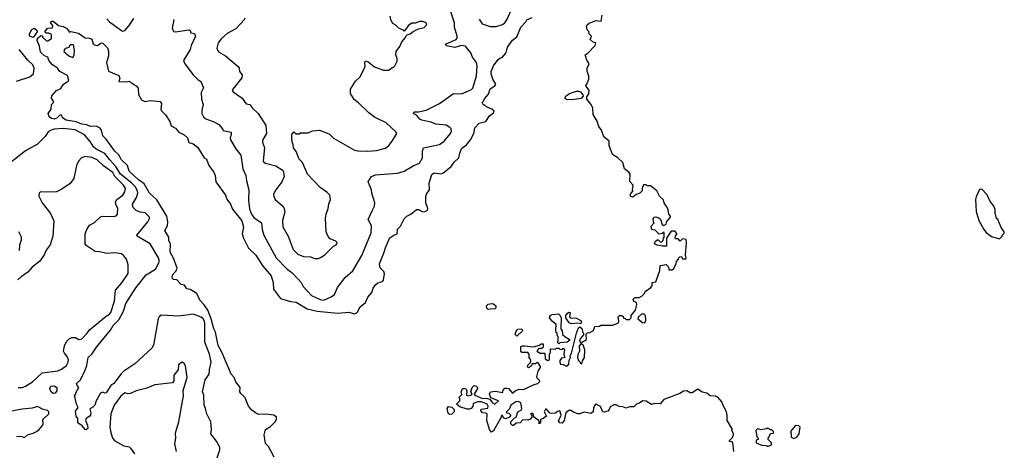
# Model space of a CAD drawing. Extents: x 2348354 to 2479840, y 460476 to 613653.
# Tile 293 of 305: x 2446233 to 2455150, y 589996 to 593894. Entities that reach past the tile are written whole.
import ezdxf

# ---------------------------------------------------------------- set-up
doc = ezdxf.new("R2010")
doc.units = 0

msp = doc.modelspace()

# ---------------------------------------------------------------- linework, layer by layer
at = {"layer": '0CON05XD'}
for points in [[(2447021.4, 593901.4), (2447045, 593876), (2447145, 593802), (2447165, 593791.2), (2447185, 593796.7), (2447225, 593841.2), (2447265.5, 593904.5)], [(2447630, 593895), (2447613.3, 593815), (2447627.5, 593787.5), (2447645, 593783.8), (2447765, 593802.5), (2447776.2, 593796.2), (2447783.8, 593773.8), (2447815, 593767.5), (2447823.8, 593745), (2447785, 593660), (2447776.7, 593623.3), (2447717.5, 593525), (2447727.5, 593495), (2447803.6, 593393.6), (2447845, 593352.5), (2447872.5, 593335), (2447896.4, 593276.4), (2447876.7, 593235), (2447878.8, 593175), (2447893.8, 593125), (2447881.2, 593075), (2447881.2, 593045), (2447895.9, 593015.9), (2447917.7, 592997.7), (2447983.9, 592973.9), (2448036.4, 592946.4), (2448070, 592905), (2448075, 592890), (2448147.5, 592875), (2448148.8, 592855), (2448138, 592825), (2448142, 592805), (2448191.2, 592725), (2448235, 592667.5), (2448252, 592545), (2448282, 592485), (2448286, 592435), (2448307.5, 592355), (2448303.4, 592256.6), (2448315, 592183.3), (2448333.1, 592135), (2448354.5, 592104.5), (2448422, 592055), (2448430, 591995), (2448444.6, 591944.6), (2448555, 591738), (2448655, 591636), (2448696.2, 591605), (2448756, 591545), (2448782, 591515), (2448799.7, 591479.7), (2448875, 591396), (2448955, 591360), (2448986.1, 591353.9), (2449052.5, 591385), (2449085, 591407.5), (2449109.5, 591470.5), (2449180.5, 591559.5), (2449250.5, 591619.5), (2449329.8, 591760.2), (2449415.5, 591965), (2449418.7, 592028.7), (2449387.5, 592085), (2449425.7, 592164.3), (2449445.8, 592205), (2449448, 592235), (2449421.2, 592325), (2449418.8, 592355), (2449387.5, 592425), (2449420, 592475), (2449455, 592488.8), (2449655, 592504.3), (2449715, 592524.3), (2449795, 592570), (2449855, 592594.3), (2449880.8, 592645), (2449879.2, 592705), (2449891.2, 592735), (2450035, 592765.6), (2450077.5, 592795), (2450134, 592865), (2450142, 592885), (2450139.2, 592905), (2450128.3, 592918.3), (2450095, 592938.6), (2450005, 592949.2), (2449955, 592967.5), (2449875, 592983.8), (2449856.7, 592995), (2449825, 593031.2), (2449800, 593045), (2449805, 593058.8), (2449845, 593060), (2449915, 593076.2), (2450034.4, 593135.6), (2450162.5, 593225), (2450235, 593222.9), (2450325, 593261.4), (2450335.6, 593275), (2450370, 593385), (2450375.5, 593475), (2450370, 593505), (2450332.5, 593555), (2450317.1, 593595), (2450270, 593655), (2450235, 593660), (2450175, 593643.3), (2450097, 593657), (2450087.5, 593665), (2450095, 593676.7), (2450185, 593714), (2450193.6, 593726.4), (2450193.3, 593745), (2450169.2, 593825), (2450169.2, 593865), (2450136.2, 593965)], [(2448272.3, 593907.7), (2448265, 593892.5), (2448189.3, 593810.7), (2448111.2, 593768.8), (2448061.2, 593725), (2448030, 593685), (2448018.8, 593635), (2448034.2, 593604.2), (2448095, 593566.7), (2448211.7, 593471.7), (2448220, 593455), (2448222.5, 593425), (2448247.5, 593395), (2448245, 593367.5), (2448162.5, 593265), (2448157.5, 593255), (2448165, 593240), (2448247.5, 593185), (2448285, 593133.3), (2448317.5, 593125), (2448337, 593097), (2448392.5, 593045), (2448462.5, 592935), (2448467.5, 592865), (2448433, 592803), (2448432.5, 592785), (2448450, 592735), (2448437.5, 592615), (2448443.6, 592603.6), (2448460, 592595), (2448551.7, 592571.7), (2448610, 592535), (2448617.5, 592525), (2448627.5, 592475), (2448607.5, 592425), (2448552.5, 592355), (2448532.5, 592315), (2448533, 592293), (2448547, 592267), (2448616.4, 592206.4), (2448627.5, 592185), (2448632.5, 592155), (2448613.9, 592076.1), (2448615, 592020), (2448663.6, 591933.6), (2448708.8, 591815), (2448751.2, 591771.2), (2448801.7, 591751.7), (2448865, 591746.7), (2448907, 591733), (2448935, 591733.3), (2448958.3, 591741.7), (2448995, 591766.7), (2449075, 591842.5), (2449100, 591855), (2449108.3, 591878.3), (2449095, 591890), (2449045, 591910), (2449025, 591930), (2449007.5, 591975), (2449003.3, 592096.7), (2449007.5, 592135), (2449027.5, 592185), (2449033, 592227), (2449047.5, 592265), (2449040, 592305), (2449015, 592332.5), (2448954.1, 592374.1), (2448840, 592495), (2448795, 592600), (2448765, 592630), (2448735, 592700), (2448713, 592733), (2448710, 592765), (2448700, 592785), (2448697.5, 592825), (2448697.5, 592855), (2448715, 592880), (2448735, 592860), (2448765, 592860), (2448775, 592870), (2448845, 592870), (2448885, 592887.5), (2448945, 592892.5), (2448997, 592877), (2449037, 592857), (2449075, 592822.5), (2449265, 592713.3), (2449295, 592706), (2449385, 592703.8), (2449465, 592711.2), (2449545, 592730), (2449576.7, 592755), (2449606.7, 592795), (2449647, 592863), (2449639.3, 592879.3), (2449550.7, 592960.7), (2449445, 593012.5), (2449395, 593050), (2449301.7, 593141.7), (2449262.3, 593172.3), (2449227.5, 593225), (2449227.5, 593265), (2449273.6, 593336.4), (2449312.5, 593375), (2449356.2, 593455), (2449362, 593475), (2449358.1, 593505), (2449365, 593520.8), (2449385, 593516.9), (2449445, 593466.7), (2449527, 593437), (2449575, 593437.5), (2449605, 593460), (2449615, 593460), (2449630, 593475), (2449651.7, 593518.3), (2449651.7, 593541.7), (2449640, 593575), (2449642.5, 593605), (2449675, 593650), (2449692.5, 593695), (2449727, 593733), (2449731.7, 593748.3), (2449742.5, 593757.5), (2449770, 593765), (2449795, 593787.5), (2449835, 593807.5), (2449896.1, 593823.9), (2449915, 593840), (2449920, 593855), (2449905, 593870), (2449885, 593876.7), (2449855, 593876.7), (2449815, 593862.5), (2449785, 593862.5), (2449755, 593840), (2449715, 593790), (2449708.3, 593798.3), (2449670, 593815), (2449640, 593845), (2449610.7, 593860.7), (2449593.6, 593893.6), (2449587.5, 593925)], [(2451479.3, 590399.3), (2451455, 590412.5), (2451443.6, 590406.4), (2451430, 590385), (2451426.1, 590343.9), (2451405, 590330), (2451345, 590340), (2451305, 590326.7), (2451287, 590327), (2451255, 590337.5), (2451225, 590357.5), (2451205, 590356.7), (2451180, 590335), (2451162.9, 590267.1), (2451145, 590242.5), (2451125, 590246.2), (2451111.7, 590261.7), (2451137.5, 590315), (2451125, 590352.5), (2451103, 590347), (2451085, 590333.3), (2451045, 590330), (2451033.6, 590333.6), (2451005, 590370), (2450995, 590370), (2450983.3, 590345), (2451002.5, 590305), (2450975, 590283.3), (2450950, 590275), (2450950, 590245), (2450945, 590240), (2450935, 590240), (2450940, 590255), (2450930, 590270), (2450890, 590295), (2450885, 590320), (2450875, 590330), (2450865, 590330), (2450860, 590325), (2450870, 590315), (2450870, 590295), (2450855, 590277.5), (2450835, 590270), (2450788.3, 590271.7), (2450766.1, 590243.9), (2450728.3, 590241.7), (2450705, 590220), (2450695, 590220), (2450680, 590235), (2450680, 590255), (2450715, 590290), (2450730, 590295), (2450743.3, 590345), (2450776.7, 590363.3), (2450780, 590375), (2450772.5, 590425), (2450746.8, 590436.8), (2450725, 590435.8), (2450680, 590405), (2450668.3, 590371.7), (2450642.5, 590345), (2450640, 590335), (2450661.7, 590331.7), (2450680, 590315), (2450670, 590295), (2450635, 590282.5), (2450615, 590290), (2450605, 590310), (2450595, 590310), (2450592.5, 590295), (2450525, 590171.2), (2450505, 590161.2), (2450488.9, 590185), (2450463.3, 590265), (2450466.2, 590326.2), (2450455, 590333.3), (2450423.9, 590333.9), (2450410, 590355), (2450412.5, 590367.5), (2450473, 590377), (2450474.1, 590395.9), (2450465, 590412.9), (2450415.7, 590435.7), (2450382.5, 590435), (2450340.7, 590419.3), (2450337, 590393), (2450320, 590375), (2450305, 590367.5), (2450285, 590367.5), (2450218.3, 590388.3), (2450190, 590415), (2450220, 590445), (2450220, 590465), (2450210, 590475), (2450237.5, 590502.5), (2450231.2, 590525), (2450240.3, 590549.7), (2450255, 590558), (2450272, 590552), (2450281.2, 590535), (2450280, 590495), (2450295, 590490), (2450315, 590493.8), (2450330, 590505), (2450318.8, 590525), (2450330, 590565), (2450348.3, 590581.7), (2450367, 590577), (2450380, 590565), (2450380, 590555), (2450347.5, 590505), (2450356.1, 590496.1), (2450425, 590466), (2450457, 590467), (2450489.7, 590459.7), (2450516, 590425), (2450535, 590414.4), (2450567.5, 590445), (2450500.6, 590470.6), (2450486, 590505), (2450497.5, 590525), (2450542.3, 590532.3), (2450605, 590520), (2450615, 590550), (2450625, 590560), (2450645, 590560), (2450660, 590555), (2450695, 590512.5), (2450720, 590535), (2450755, 590550), (2450795, 590547.5), (2450891.7, 590591.7), (2450925, 590600), (2450941.2, 590615), (2450943.3, 590625), (2450919.3, 590649.3), (2450916.2, 590665), (2450928.3, 590711.7), (2450950, 590745), (2450950, 590755), (2450928.3, 590788.3), (2450915, 590790), (2450905, 590780), (2450871.7, 590778.3), (2450868.3, 590761.7), (2450841.7, 590741.7), (2450833, 590753), (2450833.6, 590766.4), (2450858.3, 590791.7), (2450862.5, 590805), (2450862.5, 590815), (2450847.5, 590835), (2450846.4, 590866.4), (2450835, 590880), (2450781.7, 590881.7), (2450770, 590895), (2450770, 590935), (2450785, 590942.5), (2450805, 590942.5), (2450885, 590932.5), (2450941.7, 590948.3), (2450955, 590960), (2450975, 590960), (2450975, 590930), (2450961.7, 590918.3), (2450933, 590917), (2450917.5, 590895), (2450945, 590876.7), (2450990, 590875), (2450992.5, 590825), (2451015, 590810), (2451030, 590815), (2451030, 590865), (2451040, 590885), (2451040, 590915), (2451085, 590912.5), (2451095, 590920), (2451115, 590920), (2451123, 590913), (2451145, 590910), (2451155, 590920), (2451167.5, 590905), (2451160, 590865), (2451170, 590835), (2451140.7, 590829.3), (2451125, 590810), (2451123.6, 590793.6), (2451130, 590775), (2451155, 590773.3), (2451185, 590757.5), (2451195, 590760), (2451206, 590775), (2451208.3, 590811.7), (2451220, 590835), (2451218.3, 590851.7), (2451230, 590875), (2451274, 591055), (2451295, 591103.3), (2451305, 591112.5), (2451325, 591100), (2451333, 591063), (2451340, 591055), (2451338.3, 591041.7), (2451307.5, 591005), (2451302.5, 590985), (2451315, 590970), (2451365, 591000), (2451361.7, 591048.3), (2451375, 591060), (2451395, 591062.5), (2451429.3, 591080.7), (2451441.7, 591118.3), (2451485, 591120), (2451495, 591127.5), (2451575, 591130), (2451605, 591130), (2451655, 591150), (2451660, 591165), (2451652.5, 591205), (2451665, 591217.5), (2451687, 591217), (2451700, 591205), (2451701.7, 591191.7), (2451715, 591190), (2451725, 591180), (2451755, 591180), (2451770, 591195), (2451770, 591215), (2451810, 591265), (2451822.5, 591315), (2451820, 591335), (2451793.6, 591343.6), (2451787.5, 591365), (2451805, 591378.8), (2451841.7, 591378.3), (2451870, 591395), (2451890, 591415), (2451897, 591433), (2451949.3, 591470.7), (2451960, 591485), (2451960, 591515), (2451995, 591520), (2452030, 591625), (2452031.7, 591668.3), (2452087, 591677), (2452105, 591660), (2452115, 591630), (2452141.7, 591628.3), (2452155, 591640), (2452177, 591683), (2452180, 591705), (2452200, 591725), (2452200, 591735), (2452211.7, 591748.3), (2452225, 591750), (2452235, 591730), (2452265, 591730), (2452270, 591735), (2452262.5, 591765), (2452272.5, 591875), (2452270, 591905), (2452235, 591910), (2452215, 591890), (2452195, 591910), (2452175, 591910), (2452170, 591915), (2452173, 591937), (2452187.5, 591955), (2452165, 591980), (2452131.7, 591978.3), (2452090, 591915), (2452090, 591845), (2452055, 591842.5), (2452005, 591852.5), (2451982.5, 591865), (2451987.5, 591885), (2452005, 591900), (2452015, 591900), (2452035, 591880), (2452048.3, 591881.7), (2452060, 591895), (2452063, 591917), (2452070, 591925), (2452070, 591965), (2452065, 591970), (2452051.7, 591958.3), (2452023, 591953), (2451988.3, 591988.3), (2451965, 591993.3), (2451955, 592002.5), (2451952.5, 592025), (2451980, 592055), (2451973, 592063), (2451968.3, 592091.7), (2451980, 592105), (2451995, 592110), (2452021.7, 592101.7), (2452037, 592087), (2452050.7, 592040.7), (2452065, 592030), (2452086.7, 592043.3), (2452093, 592067), (2452127.5, 592105), (2452127, 592117), (2452113, 592133), (2452107, 592177), (2452091.7, 592201.7), (2452070, 592235), (2452060, 592265), (2452027.7, 592297.7), (2452002.5, 592345), (2451945, 592390), (2451915, 592390), (2451905, 592400), (2451881.7, 592398.3), (2451870, 592365), (2451870, 592345), (2451850, 592325), (2451815, 592312.5), (2451785, 592287.5), (2451767.5, 592295), (2451762.5, 592305), (2451768.3, 592321.7), (2451790, 592345), (2451782.5, 592355), (2451790, 592395), (2451758.3, 592428.3), (2451760, 592495), (2451750, 592515), (2451710, 592545), (2451695, 592600), (2451650, 592645), (2451602.5, 592675), (2451572.5, 592755), (2451570, 592795), (2451522.5, 592835), (2451502.5, 592895), (2451476.4, 592926.4), (2451463.3, 592975), (2451427.5, 593035), (2451422.5, 593095), (2451405, 593130), (2451370, 593175), (2451370, 593195), (2451386.4, 593223.6), (2451390, 593255), (2451360, 593295), (2451360, 593305), (2451368.3, 593311.7), (2451387.5, 593355), (2451386.4, 593386.4), (2451372.5, 593425), (2451372.5, 593455), (2451390, 593495), (2451368.3, 593528.3), (2451352.5, 593575), (2451379.3, 593590.7), (2451445, 593660), (2451450, 593685), (2451425, 593690), (2451400, 593715), (2451410, 593745), (2451390, 593765), (2451388.3, 593788.3), (2451371.2, 593801.2), (2451366, 593835), (2451371.4, 593848.6), (2451388.8, 593861.2), (2451452, 593888), (2451498.3, 593881.7), (2451507.5, 593935)], [(2450395, 593900), (2450420, 593855), (2450495, 593833.1), (2450547.5, 593832.5), (2450605, 593849.5), (2450626.7, 593865), (2450645, 593892.5), (2450685.4, 593985)], [(2450433.3, 593156.7), (2450441.7, 593178.3), (2450479.7, 593220.3), (2450495, 593267.5), (2450535.8, 593294.2), (2450545, 593310), (2450517.5, 593355), (2450503.3, 593405), (2450503.6, 593426.4), (2450523, 593477), (2450567, 593533), (2450580, 593545), (2450606.4, 593553.6), (2450633, 593587), (2450642.5, 593605), (2450650, 593645), (2450695, 593707.5), (2450735, 593737.5), (2450770, 593825), (2450817.5, 593875), (2450827, 593893), (2450872.5, 593915)], [(2446355, 593732.5), (2446320, 593745), (2446320, 593765), (2446343.6, 593806.4), (2446365, 593817.5), (2446388.3, 593798.3), (2446390, 593785), (2446355, 593732.5)], [(2448536.7, 589935), (2448485, 590030), (2448458.3, 590058.3), (2448446.7, 590135), (2448457.5, 590185), (2448505, 590212.5), (2448545, 590252.5), (2448557.5, 590275), (2448557.5, 590295), (2448535, 590313.3), (2448465, 590322), (2448395, 590320), (2448366.7, 590335), (2448335, 590360), (2448305.9, 590395.9), (2448275, 590472.5), (2448235, 590510), (2448227.5, 590525), (2448228.8, 590565), (2448188.8, 590615), (2448174.2, 590654.2), (2448146.6, 590686.6), (2448062.9, 590885), (2448031.4, 590945), (2448006.2, 591065), (2447991.4, 591095), (2447967.1, 591185), (2447935.6, 591265.6), (2447903.1, 591313.1), (2447863.8, 591355), (2447836.4, 591416.4), (2447775, 591452.5), (2447745, 591457.5), (2447725, 591490), (2447695, 591497.5), (2447655, 591540), (2447625, 591542.5), (2447612.5, 591555), (2447617.5, 591585), (2447650.7, 591619.3), (2447660, 591645), (2447625.6, 591735.6), (2447595, 591790), (2447597, 591863), (2447583.3, 591895), (2447582.5, 591925), (2447547.5, 591985), (2447570.8, 592029.2), (2447575.5, 592065.5), (2447564.7, 592115), (2447475, 592264), (2447406.7, 592325), (2447359.5, 592409.5), (2447308.6, 592445), (2447225, 592523.8), (2447208.8, 592575), (2447156, 592625), (2447126, 592675), (2447095, 592704), (2447015, 592813.8), (2446985, 592843.3), (2446974, 592895), (2446961.9, 592911.9), (2446925, 592929.2), (2446875, 592927.5), (2446841.7, 592941.7), (2446795, 592947.1), (2446745, 592969.4), (2446654.2, 592984.2), (2446620, 593005), (2446615, 593030), (2446595, 593030), (2446573, 593007), (2446545, 592993.3), (2446519.3, 592999.3), (2446500, 593015), (2446490, 593045), (2446517.5, 593085), (2446520, 593125), (2446537.5, 593145), (2446537.5, 593155), (2446520, 593185), (2446523.8, 593205), (2446565, 593252.5), (2446605, 593272.5), (2446630.7, 593309.3), (2446645, 593320), (2446677, 593343), (2446665, 593390), (2446595, 593424), (2446575.5, 593455.5), (2446528.8, 593485), (2446496.7, 593525), (2446487.5, 593555), (2446457, 593567), (2446425, 593597.5), (2446416.7, 593615), (2446411.2, 593655), (2446390, 593705), (2446390, 593715), (2446400.7, 593729.3), (2446425, 593750), (2446438.3, 593748.3), (2446440, 593735), (2446475, 593702.5), (2446486.7, 593703.3), (2446520, 593725), (2446519.3, 593759.3), (2446495, 593772.5), (2446473, 593773), (2446460, 593785), (2446483, 593817), (2446529.3, 593820.7), (2446531.7, 593841.7), (2446512.5, 593865), (2446525, 593880), (2446535, 593880), (2446585, 593840), (2446625, 593832.5), (2446655, 593817.5), (2446685, 593780), (2446695, 593787.5), (2446765, 593772.5), (2446825, 593730), (2446865, 593727.5), (2446885, 593717.5), (2446896.7, 593675), (2446906.1, 593666.1), (2446938.3, 593661.7), (2446970, 593685), (2446985, 593682.5), (2447028.3, 593638.3), (2447036.4, 593606.4), (2447036.4, 593563.6), (2447017.5, 593505), (2447037, 593427), (2447129.3, 593389.3), (2447140, 593365), (2447130, 593335), (2447195, 593330), (2447225, 593337.5), (2447286.7, 593295), (2447306, 593275), (2447307.3, 593217.3), (2447335, 593167.5), (2447365, 593152), (2447415, 593161.4), (2447505, 593153.3), (2447516.2, 593135), (2447511.2, 593085), (2447518.3, 593068.3), (2447552.3, 593032.3), (2447592.5, 592972.5), (2447605, 592932.5), (2447645, 592912.5), (2447672.5, 592875), (2447720.7, 592850.7), (2447752.5, 592825), (2447765, 592782.5), (2447805, 592770), (2447845, 592736.7), (2447902.5, 592645), (2447925, 592630), (2447946.7, 592575), (2447990, 592515), (2448004, 592485), (2448010, 592425), (2448095, 592306), (2448109.2, 592269.2), (2448141.9, 592225), (2448160.2, 592180.2), (2448244.7, 592074.7), (2448259.1, 592015), (2448247.8, 591955), (2448258.5, 591915), (2448305.6, 591825), (2448371.1, 591761.1), (2448433.2, 591663.2), (2448510.3, 591575), (2448528.8, 591515), (2448530.8, 591455), (2448595, 591370.8), (2448685, 591344.4), (2448736, 591336), (2448835, 591278.2), (2448926.4, 591256.4), (2449115, 591237.5), (2449215, 591245.8), (2449265, 591232), (2449287.7, 591242.3), (2449316.2, 591295), (2449364.2, 591335), (2449385, 591382.5), (2449422.5, 591425), (2449433.3, 591465), (2449453.8, 591495), (2449475, 591512), (2449517.1, 591522.9), (2449528, 591535), (2449537.5, 591595), (2449530, 591615), (2449498.3, 591648.3), (2449492.5, 591685), (2449535, 591790), (2449545, 591830), (2449582.5, 591915), (2449615, 591940), (2449650, 591955), (2449653, 591997), (2449680, 592025), (2449715, 592090), (2449740, 592115), (2449775, 592132.5), (2449825, 592176.2), (2449845.9, 592175.9), (2449885, 592153.3), (2449905, 592156.7), (2449925, 592170), (2449927.5, 592185), (2449912, 592235), (2449911.2, 592295), (2449916.7, 592315), (2449943.3, 592355), (2449940, 592415), (2449965, 592492.5), (2449985, 592506.7), (2450045, 592498.8), (2450065, 592503.3), (2450140, 592565), (2450166.7, 592605), (2450210, 592645), (2450217.5, 592685), (2450235, 592726.7), (2450278.7, 592761.3), (2450316.2, 592805), (2450346.2, 592865), (2450354, 592916), (2450395, 592956.7), (2450455, 592972.5), (2450487, 593023), (2450525, 593050), (2450530, 593065), (2450507.5, 593085), (2450460, 593105), (2450445, 593120), (2450431.7, 593121.7), (2450422.5, 593145), (2450433.3, 593156.7)], [(2446715, 593552.5), (2446726.4, 593573.6), (2446730, 593615), (2446720, 593665), (2446695, 593667.5), (2446680, 593655), (2446676.4, 593643.6), (2446655, 593637.5), (2446637, 593623), (2446632.5, 593605), (2446676.4, 593566.4), (2446715, 593552.5)], [(2446203.4, 593336.6), (2446325, 593376), (2446357.3, 593402.7), (2446364.3, 593455), (2446351.4, 593485), (2446307.3, 593527.3), (2446228.9, 593625)], [(2451195, 593169.2), (2451175, 593177.5), (2451171.2, 593185), (2451181.2, 593205), (2451213.5, 593226.5), (2451275, 593246), (2451295, 593246.2), (2451310.5, 593240.5), (2451333.3, 593215), (2451337, 593203), (2451318, 593182), (2451255, 593172.5), (2451195, 593169.2)], [(2448020.7, 589929.3), (2448045, 590000), (2448044.2, 590025), (2448015, 590080), (2447963.3, 590145), (2447968.8, 590185), (2447963.3, 590255), (2447926.2, 590325), (2447916.2, 590375), (2447903.3, 590405), (2447900, 590495), (2447888.8, 590525), (2447912.9, 590635), (2447949.4, 590685), (2447952.7, 590727.3), (2447965.6, 590795), (2447952.5, 590865), (2447909.5, 590975), (2447910, 591145), (2447906.8, 591165), (2447895, 591185.4), (2447875, 591200), (2447805, 591229.4), (2447675, 591210.8), (2447515, 591219.7), (2447494.8, 591205.2), (2447486.5, 591185), (2447445, 590947.5), (2447430.5, 590919.5), (2447275, 590777.5), (2447175, 590712.5), (2447150.7, 590689.3), (2447085, 590600), (2447057, 590583), (2447015, 590516.7), (2447005, 590513.8), (2446985, 590523.3), (2446965, 590513.3), (2446926.2, 590445), (2446913.3, 590405), (2446894.1, 590385.9), (2446867.5, 590372.5), (2446876.2, 590335), (2446873.3, 590315), (2446867.5, 590305), (2446835.8, 590284.2), (2446828.8, 590265), (2446846, 590225), (2446850, 590195), (2446835, 590182.5), (2446825, 590183.3), (2446797.5, 590217.5), (2446760, 590245), (2446760, 590285), (2446742.5, 590305), (2446738.3, 590351.7), (2446762.5, 590385), (2446747.5, 590415), (2446730, 590495), (2446740, 590505), (2446740, 590515), (2446767.5, 590565), (2446753, 590583), (2446748.3, 590601.7), (2446782.5, 590635), (2446823.9, 590716.1), (2446841.2, 590765), (2446853.3, 590835), (2446886.7, 590865), (2446929.5, 590930.5), (2447054.2, 591085), (2447078.6, 591125), (2447131.5, 591178.5), (2447172.2, 591255), (2447194.7, 591325.3), (2447283.4, 591466.6), (2447376.7, 591585), (2447463.2, 591636.8), (2447498.1, 591705), (2447489.8, 591739.8), (2447415, 591863.8), (2447297.5, 591935), (2447293.3, 591945), (2447393.3, 592065), (2447407.5, 592095), (2447407, 592107), (2447367.5, 592145), (2447325, 592151.4), (2447287.3, 592167.3), (2447260.6, 592195), (2447254.3, 592225), (2447290.9, 592285), (2447303.8, 592325), (2447300.9, 592345), (2447278.2, 592385), (2447249.5, 592415), (2447145.9, 592495.9), (2447104, 592565), (2447047.5, 592625), (2447005, 592683.1), (2446925, 592720.9), (2446902.4, 592742.4), (2446871.2, 592791.2), (2446820.8, 592850.8), (2446735, 592897.1), (2446625, 592908.8), (2446545, 592902.9), (2446516.2, 592895), (2446491.7, 592878.3), (2446463.6, 592836.4), (2446393, 592767), (2446285, 592708), (2446127.4, 592582.6)], [(2446220, 590565), (2446255, 590566), (2446285, 590576), (2446348.8, 590615), (2446435, 590696.7), (2446577.5, 590715), (2446609.7, 590730.3), (2446656.7, 590765), (2446672.5, 590792.5), (2446673.3, 590815), (2446663.3, 590845), (2446637.5, 590875), (2446630, 590895), (2446638.3, 590941.7), (2446655, 590980), (2446680, 591005), (2446703.6, 591016.4), (2446737, 591017), (2446768.3, 590998.3), (2446795, 591003.8), (2446844.2, 591055), (2446863.4, 591086.6), (2447015, 591210), (2447045, 591228), (2447059.2, 591245), (2447092.5, 591345), (2447099.2, 591445), (2447158.3, 591511.7), (2447214.2, 591595.8), (2447213.8, 591675), (2447198.8, 591725), (2447177, 591757), (2447155, 591773.3), (2447095, 591783.3), (2447025, 591778.8), (2446955, 591791.2), (2446915, 591796.2), (2446835, 591850), (2446826.1, 591866.1), (2446826.2, 591955), (2446840, 591995), (2446863.8, 592035), (2446910.5, 592059.5), (2446965, 592110), (2446985, 592116.2), (2447087.7, 592112.3), (2447105, 592118.8), (2447118.8, 592135), (2447120, 592185), (2447102.9, 592225), (2447100.8, 592245), (2447113.4, 592266.6), (2447167.5, 592305), (2447185.8, 592335), (2447189.4, 592365), (2447171.4, 592395), (2447093.5, 592475), (2447075, 592509.4), (2446992.4, 592572.4), (2446935, 592625.8), (2446885, 592646.7), (2446823.6, 592656.4), (2446789.3, 592640.7), (2446765, 592612.5), (2446748, 592575), (2446723.8, 592455), (2446689.5, 592410.5), (2446615, 592360), (2446565, 592336.7), (2446473.9, 592333.9), (2446420, 592335), (2446407.5, 592322.5), (2446407, 592297), (2446435, 592237.5), (2446510.7, 592140.7), (2446543, 592073), (2446533.3, 591935), (2446508.8, 591855), (2446471.7, 591808.3), (2446453.3, 591765), (2446415, 591707.5), (2446345, 591652.5), (2446305, 591607.5), (2446245, 591567.5), (2446215, 591540)], [(2455105, 591910), (2455130, 591935), (2455130, 591945), (2455148.3, 591961.7), (2455150, 591975), (2455123, 592013), (2455090, 592085), (2455080, 592095), (2455067.5, 592145), (2455066.7, 592175), (2455055, 592207.5), (2455017.5, 592255), (2454995, 592307.5), (2454945, 592360), (2454925, 592357.5), (2454895, 592290), (2454890, 592265), (2454896.4, 592156.4), (2454920, 592075), (2454963.9, 591993.9), (2454987, 591967), (2455035, 591932.5), (2455105, 591910)], [(2446230, 591805), (2446233.8, 591855), (2446250, 591900), (2446250, 591925), (2446224.2, 591974.2)], [(2450475, 591270), (2450462, 591282), (2450461.2, 591305), (2450475, 591318.8), (2450510, 591325), (2450525, 591322), (2450546.2, 591305), (2450543.9, 591286.1), (2450535, 591276.7), (2450495, 591273.8), (2450475, 591270)], [(2451115, 590960), (2451100, 590975), (2451110, 590985), (2451110, 591025), (2451100, 591035), (2451100, 591055), (2451092.5, 591062.5), (2451087.5, 591085), (2451090, 591135), (2451054.1, 591164.1), (2451030, 591195), (2451036.7, 591215), (2451055, 591226.2), (2451111.7, 591231.7), (2451126.1, 591216.1), (2451136.7, 591195), (2451132.5, 591095), (2451147, 591077), (2451150, 591045), (2451170, 591025), (2451217.5, 590995), (2451190, 590975), (2451125, 590970), (2451115, 590960)], [(2451315, 591140), (2451286.2, 591146.2), (2451231.2, 591141.2), (2451210, 591150), (2451180, 591195), (2451180, 591215), (2451193.6, 591236.4), (2451205, 591247.5), (2451217.5, 591245), (2451212.5, 591205), (2451224, 591194), (2451275, 591192), (2451310, 591175), (2451320, 591165), (2451315, 591140)], [(2451895, 591150), (2451902.5, 591175), (2451900, 591215), (2451887, 591227), (2451863, 591227), (2451837.5, 591205), (2451830, 591185), (2451871.7, 591151.7), (2451895, 591150)], [(2450735, 591030), (2450720, 591045), (2450730, 591075), (2450745, 591092.5), (2450780, 591095), (2450787.5, 591085), (2450782.5, 591075), (2450735, 591030)], [(2451325, 590780), (2451330, 590805), (2451348.8, 590835), (2451350, 590905), (2451335, 590950), (2451315, 590960), (2451300.7, 590939.3), (2451303.3, 590895), (2451286.1, 590863.9), (2451283.8, 590835), (2451295, 590810), (2451310, 590795), (2451310, 590785), (2451325, 590780)], [(2447652.5, 589985), (2447638.9, 590055), (2447645.5, 590105), (2447642.7, 590155), (2447674.2, 590255), (2447708.3, 590441.7), (2447715.5, 590484.5), (2447713.9, 590536.1), (2447750, 590655), (2447735, 590760), (2447723, 590783), (2447705, 590792.5), (2447670.5, 590769.5), (2447667.5, 590725), (2447630, 590675), (2447627.5, 590625), (2447615, 590607.5), (2447455, 590588), (2447385, 590558.8), (2447287.5, 590535), (2447235, 590510), (2447215, 590506.7), (2447185, 590516.2), (2447145, 590482.5), (2447086.7, 590405), (2447056.7, 590325), (2447048.5, 590205), (2447057.4, 590157.4), (2447074.3, 590105), (2447095, 590080.8), (2447175, 590037.5), (2447225, 590026.7), (2447237.5, 590015), (2447272.5, 589965)], [(2446535, 590510.8), (2446515, 590528), (2446504.5, 590555), (2446515, 590578.1), (2446545, 590580.5), (2446568.1, 590565), (2446570, 590535), (2446555, 590514), (2446535, 590510.8)], [(2452700, 589985), (2452692.5, 590065), (2452685, 590072.5), (2452660, 590075), (2452660, 590085), (2452688.3, 590111.7), (2452696.7, 590135), (2452697, 590147), (2452682.5, 590175), (2452687.5, 590185), (2452640, 590265), (2452641.2, 590315), (2452634, 590345), (2452606.2, 590395), (2452592.5, 590435), (2452555, 590477.5), (2452535, 590487.5), (2452485, 590490), (2452455, 590512.5), (2452415, 590522.5), (2452375, 590550), (2452323, 590517), (2452305, 590516.7), (2452274.2, 590534.2), (2452245, 590532.5), (2452210.3, 590509.7), (2452067.5, 590455), (2452031.7, 590418.3), (2451985, 590420), (2451955, 590410), (2451905, 590441.2), (2451877, 590443), (2451847, 590423), (2451823, 590417), (2451795, 590390), (2451755, 590390), (2451725, 590376.7), (2451695, 590388.8), (2451663, 590393), (2451635, 590407.5), (2451615, 590407.5), (2451580.7, 590389.3), (2451572.5, 590365), (2451558.8, 590351.2), (2451525, 590340), (2451512.5, 590345), (2451493, 590393), (2451479.3, 590399.3)], [(2446205, 590122.5), (2446243, 590123), (2446275, 590112.5), (2446302.5, 590135), (2446355, 590150.6), (2446385, 590167.8), (2446408.6, 590185), (2446438.9, 590221.1), (2446444.3, 590235), (2446443.6, 590276.4), (2446495, 590327.5), (2446496, 590345), (2446485.7, 590355.7), (2446445, 590365.6), (2446395, 590391.9), (2446346.4, 590376.4), (2446255, 590368), (2446143, 590347)], [(2450125, 590320), (2450113, 590333), (2450103.3, 590375), (2450115, 590392.5), (2450147, 590387), (2450167, 590367), (2450167.5, 590345), (2450145, 590322.5), (2450125, 590320)], [(2453015, 590032.5), (2453040, 590045), (2453040, 590065), (2453010, 590095), (2453010, 590105), (2453021.7, 590118.3), (2453031.7, 590148.3), (2453058.3, 590151.7), (2453060, 590165), (2453045, 590180), (2453035, 590180), (2453005, 590197.5), (2452995, 590190), (2452945, 590180), (2452915, 590190), (2452900, 590175), (2452908.3, 590118.3), (2452920, 590105), (2452920, 590095), (2452901.7, 590088.3), (2452902.5, 590065), (2452953, 590043), (2452995, 590040), (2453002.5, 590032.5), (2453015, 590032.5)], [(2453245, 590102.5), (2453270, 590115), (2453292.5, 590145), (2453300, 590205), (2453285, 590220), (2453255, 590217.5), (2453213, 590167), (2453220, 590145), (2453220, 590115), (2453245, 590102.5)]]:
    msp.add_lwpolyline(points, dxfattribs=at)

doc.saveas('drawing.dxf')
